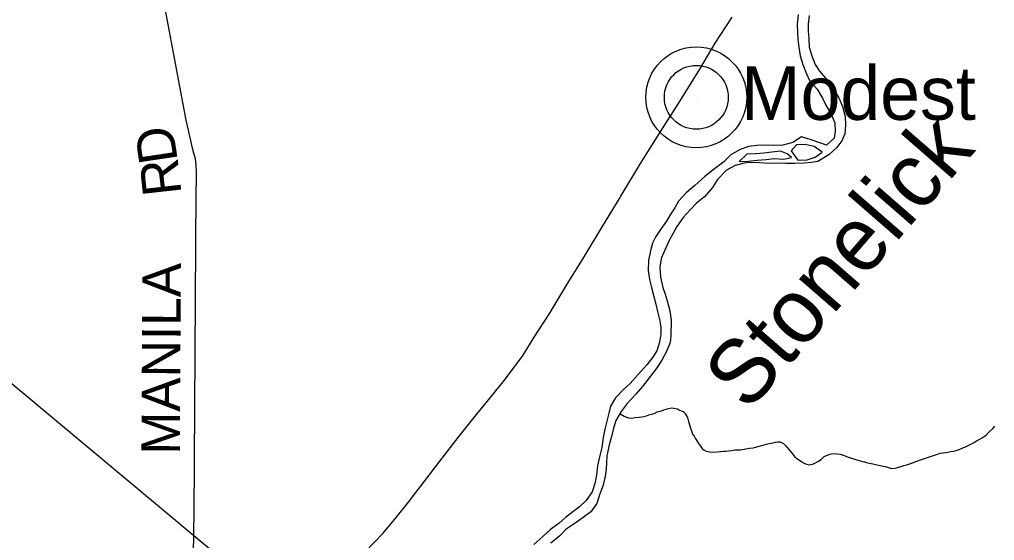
# Model space of a CAD drawing. Extents: x 1310247 to 1664935, y 235267 to 584339.
# Drawn here: x 1507738 to 1515334, y 435134 to 439191 of the extents above; entities that cross this region are included whole.
import ezdxf

# ---------------------------------------------------------------- set-up
doc = ezdxf.new("R2010")
doc.units = 0
for name, color, linetype in [('GM_X_Major_River', 7, 'Continuous'), ('GM_X_Major_River_Text', 7, 'Continuous'), ('GM_X_Minor_River', 7, 'Continuous'), ('GM_X_State_Route', 7, 'Continuous'), ('GM_X_Township', 7, 'Continuous'), ('GM_X_Township_Road', 7, 'Continuous'), ('GM_X_Township_Road_Text', 7, 'Continuous'), ('GM_X_Unincorporated', 7, 'Continuous'), ('GM_X_Unincorporated_Location', 7, 'Continuous'), ('GM_X_Unincorporated_Text', 7, 'Continuous')]:
    doc.layers.add(name, color=color, linetype=linetype)

msp = doc.modelspace()

# ---------------------------------------------------------------- linework, layer by layer
at = {"layer": 'GM_X_Major_River'}
msp.add_line((1513790.2, 438214.8), (1513749.4, 438167.5), dxfattribs=at)
for points in [[(1513803.5, 439229.5), (1513796.2, 439155.6), (1513799.1, 439091.5), (1513802.2, 439037.4), (1513809.1, 438975.2), (1513820, 438908.9), (1513840.8, 438840.5), (1513869.5, 438768), (1513892.6, 438717.5), (1513953.4, 438648.4), (1513994.1, 438579.6), (1514021.1, 438523.1), (1514058, 438458.4), (1514088.8, 438387.8), (1514093.6, 438319.7), (1514084.7, 438267.8), (1514025.8, 438212.8), (1513972.2, 438229.7), (1513904.7, 438254.9), (1513831.2, 438278.2), (1513762.5, 438233.3), (1513686.2, 438212.6), (1513614.3, 438209.8), (1513560.4, 438212.8), (1513482.4, 438210.1), (1513418.4, 438201.2), (1513348, 438176.4), (1513279.4, 438137.5), (1513224.6, 438082.4), (1513151.7, 438027.6), (1513076.8, 437968.8), (1512999.7, 437898.1), (1512930.8, 437841.2), (1512871.8, 437776.2), (1512842.9, 437724.6), (1512808, 437671.2), (1512779.2, 437619.6), (1512732.2, 437556.4), (1512695.3, 437501), (1512670.4, 437449.3)], [(1513891.2, 439222), (1513882.1, 439156.1), (1513881.2, 439104.1), (1513886.2, 439041.9), (1513891, 438975.8), (1513909.8, 438907.4), (1513936.7, 438840.9), (1513971.7, 438788.2), (1514036.4, 438715), (1514085.1, 438642.1), (1514122, 438581.5), (1514150.9, 438514.9), (1514169.5, 438436.5), (1514174.3, 438368.3), (1514169.2, 438300.4), (1514144.3, 438246.8), (1514105.5, 438195.4), (1514042.5, 438136.4), (1513957.8, 438085.8), (1513905.7, 438076.7), (1513851.7, 438073.6), (1513777.7, 438070.9), (1513705.8, 438070.1), (1513647.9, 438073.1), (1513575.9, 438070.3), (1513506.1, 438075.6), (1513434.2, 438076.8), (1513384.2, 438071.6), (1513314, 438054.8), (1513245.4, 438018), (1513176.3, 437945.1)], [(1513991, 438159.3), (1513929.8, 438202.4), (1513860.1, 438217.6), (1513790.2, 438214.8)], [(1513752.5, 438117.4), (1513719.1, 438146), (1513665.5, 438166.9), (1513599.4, 438158), (1513537.4, 438151.1), (1513471.3, 438144.2), (1513403.4, 438141.4), (1513344.5, 438086.3)], [(1513749.4, 438167.5), (1513802.1, 438096.5), (1513874.1, 438099.3), (1513936.3, 438118.2), (1513991, 438159.3)], [(1513344.5, 438086.3), (1513414.4, 438089.1), (1513484.5, 438096), (1513552.5, 438100.8), (1513620.6, 438109.6), (1513690.4, 438102.4), (1513752.5, 438117.4)], [(1513176.3, 437945.1), (1513137.2, 437881.7), (1513074.1, 437810.7), (1513013.3, 437761.7), (1512966.5, 437710.5), (1512909.5, 437649.4), (1512858.4, 437578.2), (1512827.5, 437522.7), (1512800.6, 437471.1), (1512773.7, 437413.5), (1512736.3, 437330.1), (1512727.2, 437262.2), (1512731.8, 437184.1), (1512750.4, 437103.7), (1512769.5, 437051.3), (1512784.6, 436999), (1512805.3, 436922.6), (1512814, 436850.4), (1512812, 436728.3), (1512807.1, 436676.3), (1512777.9, 436604.8), (1512742.8, 436537.3), (1512705.9, 436481.9), (1512654.8, 436412.7), (1512591.5, 436333.7), (1512540.5, 436272.5), (1512473.4, 436201.6), (1512426.4, 436138.4), (1512385.2, 436067), (1512364, 435997.3), (1512349.1, 435943.5), (1512334.2, 435887.8), (1512314.6, 435794), (1512311.7, 435740), (1512308.8, 435688), (1512301.9, 435634.1), (1512284.8, 435564.3), (1512257.5, 435488.7), (1512236.4, 435423), (1512189.3, 435355.8), (1512128.7, 435312.8), (1512074.1, 435273.7), (1511997.3, 435223), (1511948.4, 435169.7), (1511877.6, 435112.9)], [(1512670.4, 437449.3), (1512653.4, 437389.6), (1512638.1, 437313.8), (1512636.8, 437235.7), (1512645.6, 437167.5), (1512660.5, 437103.2), (1512679.3, 437034.8), (1512694.3, 436974.5), (1512707.3, 436918.2), (1512728, 436843.8), (1512733.2, 436793.7), (1512734.2, 436739.6), (1512723.2, 436677.8), (1512702.1, 436612.1), (1512673.3, 436560.5), (1512626.3, 436501.3), (1512555.1, 436424.4), (1512496, 436355.4), (1512443.3, 436310.3), (1512382.2, 436245.2), (1512343.2, 436179.9), (1512330.3, 436126), (1512311, 436052.3), (1512298.2, 436000.5), (1512285.1, 435936.6), (1512273.8, 435856.8), (1512256.6, 435785), (1512241.4, 435715.2), (1512232.2, 435643.3), (1512219.1, 435577.5), (1512200, 435513.7), (1512152.9, 435444.5), (1512100.1, 435395.3), (1512049.5, 435356.2), (1511992.8, 435313.1), (1511942.1, 435267.9), (1511875.4, 435219), (1511814.5, 435166), (1511745.5, 435103.2)]]:
    msp.add_lwpolyline(points, dxfattribs=at)
at = {"layer": 'GM_X_Minor_River'}
for points in [[(1512416.4, 436121.1), (1512449.6, 436102.4), (1512467.5, 436094.1), (1512481.4, 436087.8), (1512507.4, 436087.4), (1512535.5, 436090.9), (1512565.6, 436094.4), (1512585.7, 436098), (1512601.7, 436099.8), (1512623.9, 436105.4), (1512642, 436113.1), (1512664.1, 436116.8), (1512682.2, 436122.5), (1512706.4, 436136.1), (1512738.6, 436143.5), (1512756.7, 436151.2), (1512776.9, 436156.9), (1512795, 436162.6), (1512817, 436166.2), (1512835, 436163.9), (1512865, 436159.4), (1512880.8, 436149.1), (1512908.7, 436138.6), (1512922.5, 436124.3), (1512940, 436095.9), (1512943.8, 436081.8), (1512949.4, 436061.7), (1512960.9, 436025.4), (1512966.6, 436009.3), (1512976.1, 435979), (1512981.8, 435962.9), (1512993.6, 435946.7), (1513001.3, 435930.5), (1513011.1, 435916.3), (1513028.7, 435889.9), (1513044.3, 435867.6), (1513056, 435849.4), (1513069.9, 435839.1), (1513087.7, 435828.8), (1513115.7, 435824.3), (1513143.7, 435821.8), (1513171.7, 435823.3), (1513199.8, 435826.8), (1513225.8, 435828.4), (1513241.9, 435830.1), (1513261.9, 435831.8), (1513284, 435835.4), (1513312.1, 435838.9), (1513354.2, 435840.2), (1513424.4, 435853), (1513454.5, 435856.5), (1513510.8, 435871.6), (1513547, 435881), (1513569.1, 435886.6), (1513589.2, 435892.3), (1513609.3, 435893.9), (1513627.4, 435899.6), (1513643.4, 435901.4), (1513663.5, 435901), (1513689.3, 435888.5), (1513705, 435872.2), (1513744.3, 435827.5), (1513762, 435805.1), (1513775.7, 435788.8), (1513793.5, 435772.5), (1513829.1, 435747.8), (1513845, 435739.5), (1513862.8, 435731.2), (1513892.7, 435722.6), (1513922.9, 435730.1), (1513939, 435737.9), (1513963.3, 435751.5), (1513983.5, 435765.2), (1514007.9, 435786.8), (1514038.1, 435800.3), (1514062.3, 435807.9), (1514084.4, 435811.5), (1514106.4, 435809.2), (1514132.3, 435804.7), (1514162.2, 435796.2), (1514190, 435785.7), (1514219.9, 435775.1), (1514245.8, 435766.7), (1514269.7, 435758.2), (1514289.6, 435753.9), (1514305.6, 435749.6), (1514321.5, 435745.3), (1514343.4, 435738.9), (1514387.3, 435730.1), (1514407.3, 435725.8), (1514443.1, 435717.1), (1514483.1, 435710.4), (1514509, 435702), (1514528.9, 435695.6), (1514556.9, 435697.1), (1514577, 435702.8), (1514607.2, 435710.3), (1514627.3, 435718), (1514657.5, 435725.5), (1514695.7, 435738.8), (1514728, 435750.3)], [(1514728, 435750.3), (1514756.2, 435761.8), (1514818.6, 435782.8), (1514850.8, 435794.3), (1514883, 435803.8), (1514911.2, 435813.3), (1514935.3, 435816.9), (1514955.3, 435818.5), (1514971.4, 435822.3), (1514991.5, 435825.9), (1515013.6, 435829.6), (1515035.7, 435835.2), (1515059.8, 435842.8), (1515088, 435854.3), (1515108.2, 435864), (1515124.3, 435869.8), (1515148.6, 435883.4), (1515170.8, 435895), (1515193, 435908.6), (1515215.3, 435920.3), (1515233.4, 435930), (1515247.6, 435939.8), (1515267.9, 435953.5), (1515290.3, 435977.1), (1515320.8, 436006.7), (1515337.1, 436024.4)]]:
    msp.add_lwpolyline(points, dxfattribs=at)
at = {"layer": 'GM_X_State_Route'}
for points in [[(1512423, 437815.2), (1512576.8, 438069.4), (1512735.5, 438322.2), (1512884, 438558.4), (1513037.2, 438805.7), (1513157.1, 439005.9), (1513289.3, 439209.5)], [(1510431.7, 435045.5), (1510571.9, 435191.3), (1510673.5, 435311.7), (1510768.5, 435431.2), (1510827.1, 435506.8), (1510861.6, 435554.8), (1511005.6, 435740.3), (1511164.3, 435946.5), (1511299.4, 436115.8), (1511370.5, 436203.4), (1511517, 436381.9), (1511661.2, 436577.3), (1511747.7, 436716.5), (1511863.4, 436896.9), (1512004.8, 437130.4), (1512137.6, 437342.1), (1512282.5, 437585.1), (1512417.2, 437805.6), (1512423, 437815.2)]]:
    msp.add_lwpolyline(points, dxfattribs=at)
at = {"layer": 'GM_X_Township'}
for points in [[(1507402.3, 406957.9), (1508240.7, 406927.6), (1514037.6, 405194.3), (1513461.1, 407851.6), (1515352.4, 413521.3), (1516139.2, 415872), (1517831.3, 420891.4), (1517847.2, 420938.6), (1516924.8, 427557.2), (1516899.1, 427741.4), (1516790.9, 427863.8), (1516340.5, 428372.9), (1513757.5, 431299.3), (1513732.5, 431320.2), (1512720.9, 432166), (1511434.8, 433229.9), (1511024.7, 433569.2), (1509906, 434494.7), (1509898.1, 434501.2), (1509096.4, 435169.4), (1506119.7, 437650.8)], [(1516340.5, 428372.9), (1513757.5, 431299.3), (1513732.5, 431320.2), (1512720.9, 432166), (1511434.8, 433229.9), (1511024.7, 433569.2), (1509906, 434494.7), (1509898.1, 434501.2), (1509096.4, 435169.4), (1506119.7, 437650.8)]]:
    msp.add_lwpolyline(points, dxfattribs=at)
at = {"layer": 'GM_X_Township_Road'}
for points in [[(1509097.4, 435220.8), (1509099.4, 435334.4), (1509115, 437851.6), (1509116.9, 437937.6), (1509116.3, 438005.7), (1509115.5, 438057.7), (1509108.5, 438105.8), (1509097.5, 438150.1), (1509082.6, 438200.5), (1509071.7, 438248.7), (1509037.2, 438407.6), (1508799.9, 439667), (1508799.6, 439668.6)], [(1509089.8, 434804.2), (1509096.5, 435169.4), (1509097.4, 435220.8)]]:
    msp.add_lwpolyline(points, dxfattribs=at)
at = {"layer": 'GM_X_Unincorporated'}
for radius in [392.8, 249]:
    msp.add_circle((1513010.8, 438585.3), radius, dxfattribs=at)
at = {"layer": 'GM_X_Unincorporated_Location'}
msp.add_line((1513010.8, 438585.3), (1513010.8, 438585.3), dxfattribs=at)

# ---------------------------------------------------------------- texts
at = {"layer": 'GM_X_Major_River_Text'}
msp.add_text('Stonelick', height=499.88, rotation=48.9987, dxfattribs=at).set_placement((1513412.8, 436126))
at = {"layer": 'GM_X_Township_Road_Text'}
for s, rotation, p in [('D', 98.54918, (1508972.3, 438091.4)), ('R', 96.35916, (1509001.2, 437834.3)), ('MANILA', 89.65607, (1508987.2, 435801.6))]:
    msp.add_text(s, height=300, rotation=rotation, dxfattribs=at).set_placement(p)
at = {"layer": 'GM_X_Unincorporated_Text'}
msp.add_text('Modest', height=417, rotation=0.00001, dxfattribs=at).set_placement((1513358.9, 438409.9))

doc.saveas('drawing.dxf')
